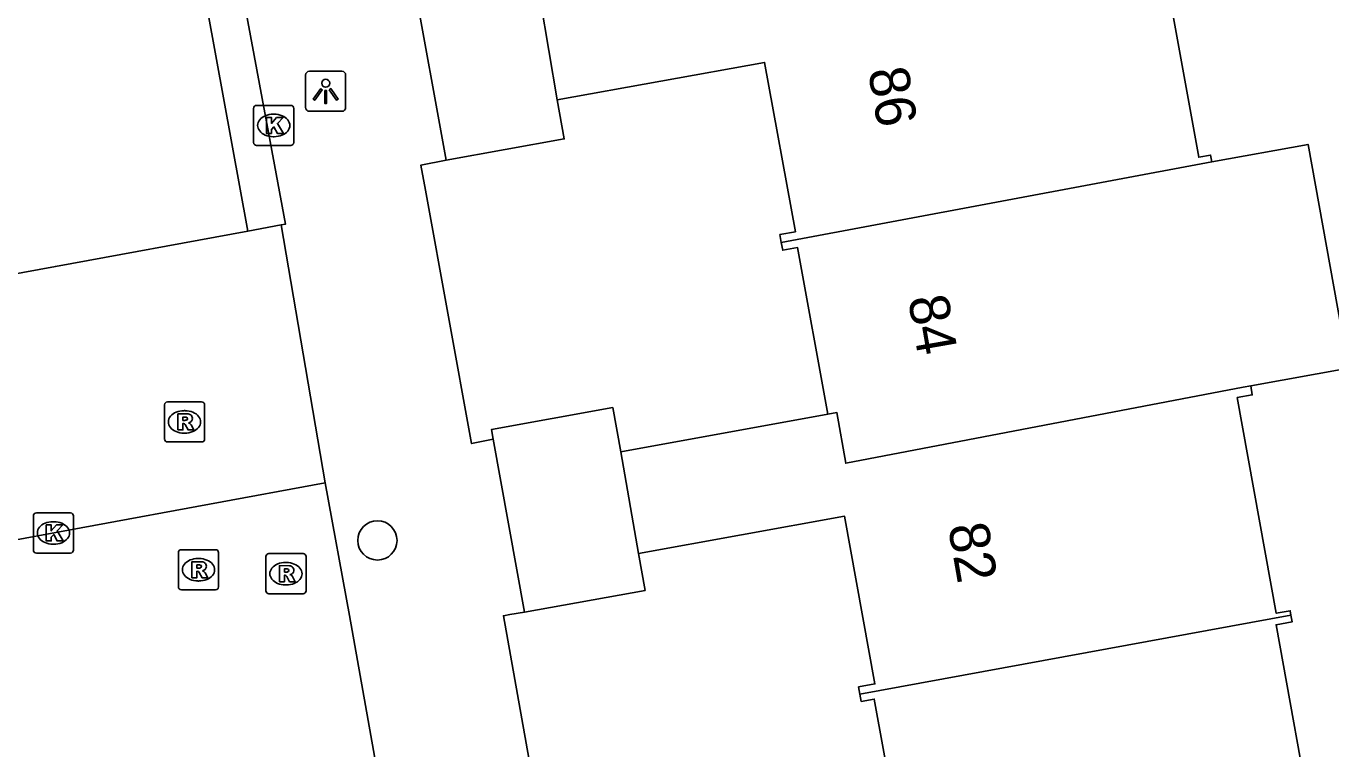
# Model space of a CAD drawing. Extents: x 157793 to 159380, y 380882 to 382313.
# Drawn here: x 158494.9 to 158527.41, y 381452.13 to 381470.13 of the extents above; entities that cross this region are included whole.
import ezdxf

# ---------------------------------------------------------------- set-up
doc = ezdxf.new("R2010")
doc.units = 0
for name, color, linetype in [('IMGEO_Boom', 7, 'Continuous'), ('IMGEO_Groenvoorziening', 7, 'Continuous'), ('IMGEO_Kolk', 7, 'Continuous'), ('IMGEO_Lichtpunt', 7, 'Continuous'), ('IMGEO_Pand', 7, 'Continuous'), ('IMGEO_Pand_nummerreeks', 7, 'Continuous'), ('IMGEO_Parkeervlak_open', 7, 'Continuous'), ('IMGEO_Rijbaan_lokaal_open', 7, 'Continuous'), ('IMGEO_Rioolput', 7, 'Continuous'), ('IMGEO_Voetpad_open', 7, 'Continuous')]:
    doc.layers.add(name, color=color, linetype=linetype)

msp = doc.modelspace()

# ---------------------------------------------------------------- linework, layer by layer
at = {"layer": 'IMGEO_Boom'}
msp.add_circle((158503.651, 381457.323), 0.489, dxfattribs=at)
at = {"layer": 'IMGEO_Groenvoorziening'}
msp.add_lwpolyline([(158500.423, 381465.027), (158498.033, 381478.134)], dxfattribs=at)
at = {"layer": 'IMGEO_Kolk'}
for p, q in [((158500.642, 381468.159), (158501.494, 381468.159)), ((158500.567, 381467.233), (158500.567, 381468.085)), ((158501.055, 381467.939), (158501.08, 381467.939)), ((158501.568, 381468.085), (158501.568, 381467.233)), ((158501.494, 381467.159), (158500.642, 381467.159)), ((158501.078, 381467.379), (158501.053, 381467.379)), ((158495.08, 381457.083), (158495.08, 381457.935)), ((158495.155, 381458.009), (158496.007, 381458.009)), ((158495.568, 381457.789), (158495.593, 381457.789)), ((158496.081, 381457.935), (158496.081, 381457.083)), ((158495.591, 381457.229), (158495.566, 381457.229)), ((158496.007, 381457.009), (158495.155, 381457.009))]:
    msp.add_line(p, q, dxfattribs=at)
for points in [[(158500.642, 381468.159), (158501.494, 381468.159)], [(158500.567, 381467.233), (158500.567, 381468.085)], [(158500.888, 381467.859), (158501.011, 381467.859), (158501.011, 381467.708), (158501.141, 381467.859), (158501.305, 381467.859), (158501.159, 381467.708), (158501.312, 381467.459), (158501.16, 381467.459), (158501.075, 381467.623), (158501.011, 381467.556), (158501.011, 381467.459), (158500.888, 381467.459), (158500.888, 381467.859)], [(158501.568, 381468.085), (158501.568, 381467.233)], [(158501.494, 381467.159), (158500.642, 381467.159)], [(158495.08, 381457.083), (158495.08, 381457.935)], [(158495.155, 381458.009), (158496.007, 381458.009)], [(158496.081, 381457.935), (158496.081, 381457.083)], [(158495.401, 381457.709), (158495.524, 381457.709), (158495.524, 381457.558), (158495.654, 381457.709), (158495.818, 381457.709), (158495.672, 381457.558), (158495.825, 381457.309), (158495.673, 381457.309), (158495.588, 381457.473), (158495.524, 381457.406), (158495.524, 381457.309), (158495.401, 381457.309), (158495.401, 381457.709)], [(158496.007, 381457.009), (158495.155, 381457.009)]]:
    msp.add_lwpolyline(points, dxfattribs=at)
for centre, start, end in [((158500.644, 381468.083), 91.552, 178.448), ((158500.644, 381468.083), 91.552, 178.448), ((158501.492, 381468.083), 1.552, 88.448), ((158501.492, 381468.083), 1.552, 88.448), ((158500.644, 381467.235), 181.552, 268.448), ((158500.644, 381467.235), 181.552, 268.448), ((158501.492, 381467.235), 271.552, 358.448), ((158501.492, 381467.235), 271.552, 358.448), ((158495.157, 381457.933), 91.552, 178.448), ((158495.157, 381457.933), 91.552, 178.448), ((158496.005, 381457.933), 1.552, 88.448), ((158496.005, 381457.933), 1.552, 88.448), ((158495.157, 381457.085), 181.552, 268.448), ((158495.157, 381457.085), 181.552, 268.448), ((158496.005, 381457.085), 271.552, 358.448), ((158496.005, 381457.085), 271.552, 358.448)]:
    msp.add_arc(centre, 0.0765, start, end, dxfattribs=at)
for centre, major_axis, ratio, start_param, end_param in [((158501.054, 381467.659), (-0.387, 0.002), 0.722429, 4.712389, 7.853982), ((158501.079, 381467.659), (-0.39, 0.002), 0.717154, 1.570796, 4.712389), ((158495.567, 381457.509), (-0.387, 0.002), 0.722429, 4.712389, 7.853982), ((158495.592, 381457.509), (-0.39, 0.002), 0.717154, 1.570796, 4.712389)]:
    msp.add_ellipse(centre, major_axis=major_axis, ratio=ratio, start_param=start_param, end_param=end_param, dxfattribs=at)
at = {"layer": 'IMGEO_Lichtpunt'}
for p, q in [((158501.864, 381468.913), (158501.864, 381468.106)), ((158501.864, 381468.913), (158501.864, 381468.106)), ((158502.766, 381469.008), (158501.958, 381469.008)), ((158502.766, 381469.008), (158501.958, 381469.008)), ((158502.86, 381468.106), (158502.86, 381468.913)), ((158502.86, 381468.106), (158502.86, 381468.913)), ((158501.958, 381468.012), (158502.766, 381468.012)), ((158501.958, 381468.012), (158502.766, 381468.012))]:
    msp.add_line(p, q, dxfattribs=at)
for points in [[(158502.238, 381468.577), (158502.277, 381468.549), (158502.089, 381468.287), (158502.051, 381468.314), (158502.238, 381468.577)], [(158502.34, 381468.529), (158502.387, 381468.529), (158502.387, 381468.207), (158502.34, 381468.207), (158502.34, 381468.529)], [(158502.45, 381468.549), (158502.488, 381468.576), (158502.675, 381468.314), (158502.636, 381468.286), (158502.45, 381468.549)]]:
    msp.add_lwpolyline(points, dxfattribs=at)
msp.add_circle((158502.363, 381468.711), 0.0994, dxfattribs=at)
for centre, start, end in [((158501.958, 381468.913), 90, 180), ((158501.958, 381468.913), 90, 180), ((158502.766, 381468.913), 0, 90), ((158502.766, 381468.913), 0, 90), ((158501.958, 381468.106), 180, 270), ((158501.958, 381468.106), 180, 270), ((158502.766, 381468.106), 270, 0), ((158502.766, 381468.106), 270, 360)]:
    msp.add_arc(centre, 0.0946, start, end, dxfattribs=at)
at = {"layer": 'IMGEO_Pand'}
for points in [[(158523.414, 381472.386), (158523.443, 381472.227), (158523.151, 381472.174), (158524.113, 381466.866), (158524.409, 381466.92), (158524.44, 381466.75)], [(158505.365, 381466.791), (158504.544, 381471.321)], [(158507.713, 381470.757), (158508.131, 381468.294)], [(158508.131, 381468.294), (158513.299, 381469.231), (158514.064, 381465.012), (158513.678, 381464.942), (158513.713, 381464.746)], [(158505.365, 381466.791), (158508.307, 381467.324), (158508.131, 381468.294)], [(158525.408, 381461.174), (158527.848, 381461.616), (158526.839, 381467.185), (158524.44, 381466.75)], [(158524.44, 381466.75), (158513.713, 381464.746)], [(158513.713, 381464.746), (158513.748, 381464.551), (158514.12, 381464.618), (158514.873, 381460.464)], [(158514.873, 381460.464), (158515.098, 381460.505), (158515.318, 381459.246), (158525.219, 381461.139), (158525.408, 381461.174)], [(158525.408, 381461.174), (158525.449, 381460.947), (158525.073, 381460.879), (158526.046, 381455.51), (158526.392, 381455.572), (158526.412, 381455.461)], [(158509.716, 381459.529), (158509.516, 381460.631), (158506.491, 381460.082), (158506.534, 381459.847)], [(158514.873, 381460.464), (158509.716, 381459.529)], [(158507.316, 381455.534), (158506.534, 381459.847)], [(158509.716, 381459.529), (158510.156, 381456.994)], [(158510.156, 381456.994), (158515.291, 381457.925), (158516.047, 381453.749), (158515.638, 381453.675), (158515.671, 381453.491)], [(158507.316, 381455.534), (158510.322, 381456.079), (158510.156, 381456.994)], [(158515.671, 381453.491), (158526.412, 381455.461)], [(158526.412, 381455.461), (158526.442, 381455.297), (158526.039, 381455.224), (158526.999, 381449.926)], [(158515.671, 381453.491), (158515.704, 381453.311), (158516.029, 381453.37), (158516.781, 381449.222)]]:
    msp.add_lwpolyline(points, dxfattribs=at)
at = {"layer": 'IMGEO_Parkeervlak_open'}
for points in [[(158484.862, 381462.169), (158495.629, 381464.147), (158500.423, 381465.027)], [(158501.255, 381465.18), (158500.423, 381465.027)]]:
    msp.add_lwpolyline(points, dxfattribs=at)
at = {"layer": 'IMGEO_Rijbaan_lokaal_open'}
for points in [[(158485.055, 381455.573), (158502.349, 381458.754)], [(158502.349, 381458.754), (158502.957, 381455.45), (158504.524, 381446.625), (158504.944, 381444.262), (158505.837, 381439.237), (158508.875, 381422.23)]]:
    msp.add_lwpolyline(points, dxfattribs=at)
at = {"layer": 'IMGEO_Rioolput'}
for p, q in [((158498.345, 381459.849), (158498.345, 381460.701)), ((158498.42, 381460.775), (158499.272, 381460.775)), ((158499.346, 381460.701), (158499.346, 381459.849)), ((158498.833, 381460.555), (158498.858, 381460.555)), ((158498.856, 381459.995), (158498.831, 381459.995)), ((158499.272, 381459.775), (158498.42, 381459.775)), ((158498.768, 381457.092), (158499.62, 381457.092)), ((158498.693, 381456.166), (158498.693, 381457.018)), ((158499.181, 381456.872), (158499.206, 381456.872)), ((158499.694, 381457.018), (158499.694, 381456.166)), ((158500.872, 381456.068), (158500.872, 381456.92)), ((158500.947, 381456.994), (158501.799, 381456.994)), ((158501.36, 381456.774), (158501.385, 381456.774)), ((158501.873, 381456.92), (158501.873, 381456.068)), ((158499.204, 381456.312), (158499.179, 381456.312)), ((158501.383, 381456.214), (158501.358, 381456.214)), ((158499.62, 381456.092), (158498.768, 381456.092)), ((158501.799, 381455.994), (158500.947, 381455.994))]:
    msp.add_line(p, q, dxfattribs=at)
for points in [[(158498.345, 381459.849), (158498.345, 381460.701)], [(158498.42, 381460.775), (158499.272, 381460.775)], [(158499.346, 381460.701), (158499.346, 381459.849)], [(158498.934, 381460.473), (158498.682, 381460.475), (158498.682, 381460.075)], [(158498.86, 381460.394), (158498.806, 381460.394), (158498.806, 381460.313)], [(158498.682, 381460.075), (158498.806, 381460.075), (158498.806, 381460.237), (158498.817, 381460.237)], [(158498.806, 381460.313), (158498.858, 381460.313)], [(158498.864, 381460.208), (158498.935, 381460.075), (158499.075, 381460.075), (158499.01, 381460.201)], [(158499.272, 381459.775), (158498.42, 381459.775)], [(158498.768, 381457.092), (158499.62, 381457.092)], [(158498.693, 381456.166), (158498.693, 381457.018)], [(158499.282, 381456.79), (158499.03, 381456.792), (158499.03, 381456.392)], [(158499.694, 381457.018), (158499.694, 381456.166)], [(158500.872, 381456.068), (158500.872, 381456.92)], [(158500.947, 381456.994), (158501.799, 381456.994)], [(158501.873, 381456.92), (158501.873, 381456.068)], [(158499.03, 381456.392), (158499.154, 381456.392), (158499.154, 381456.554), (158499.165, 381456.554)], [(158499.208, 381456.711), (158499.154, 381456.711), (158499.154, 381456.63)], [(158499.154, 381456.63), (158499.206, 381456.63)], [(158499.212, 381456.525), (158499.283, 381456.392), (158499.423, 381456.392), (158499.358, 381456.518)], [(158501.461, 381456.692), (158501.209, 381456.694), (158501.209, 381456.294)], [(158501.209, 381456.294), (158501.333, 381456.294), (158501.333, 381456.456), (158501.344, 381456.456)], [(158501.387, 381456.613), (158501.333, 381456.613), (158501.333, 381456.532)], [(158501.333, 381456.532), (158501.385, 381456.532)], [(158501.391, 381456.427), (158501.462, 381456.294), (158501.602, 381456.294), (158501.537, 381456.42)], [(158499.62, 381456.092), (158498.768, 381456.092)], [(158501.799, 381455.994), (158500.947, 381455.994)]]:
    msp.add_lwpolyline(points, dxfattribs=at)
for centre, radius, start, end in [((158498.422, 381460.699), 0.0765, 91.552, 178.448), ((158498.422, 381460.699), 0.0765, 91.552, 178.448), ((158499.27, 381460.699), 0.0765, 1.552, 88.448), ((158499.27, 381460.699), 0.0765, 1.552, 88.448), ((158498.866, 381460.298), 0.0964, 77.0061, 93.1865), ((158498.88, 381460.355), 0.0378, 276.6634, 79.6772), ((158498.933, 381460.363), 0.109, 350.3612, 89.416), ((158498.931, 381460.363), 0.112, 277.5842, 350.9817), ((158498.816, 381460.184), 0.0533, 26.0293, 88.6989), ((158498.842, 381460.502), 0.19, 274.7715, 282.9687), ((158498.915, 381460.148), 0.108, 29.5134, 73.7905), ((158498.422, 381459.851), 0.0765, 181.552, 268.448), ((158498.422, 381459.851), 0.0765, 181.552, 268.448), ((158499.27, 381459.851), 0.0765, 271.552, 358.448), ((158499.27, 381459.851), 0.0765, 271.552, 358.448), ((158498.77, 381457.016), 0.0765, 91.552, 178.448), ((158498.77, 381457.016), 0.0765, 91.552, 178.448), ((158499.618, 381457.016), 0.0765, 1.552, 88.448), ((158499.618, 381457.016), 0.0765, 1.552, 88.448), ((158499.281, 381456.68), 0.109, 350.3612, 89.416), ((158500.949, 381456.918), 0.0765, 91.552, 178.448), ((158500.949, 381456.918), 0.0765, 91.552, 178.448), ((158501.797, 381456.918), 0.0765, 1.552, 88.448), ((158501.797, 381456.918), 0.0765, 1.552, 88.448), ((158499.164, 381456.501), 0.0533, 26.0293, 88.6989), ((158499.19, 381456.819), 0.19, 274.7715, 282.9687), ((158499.214, 381456.615), 0.0964, 77.0061, 93.1865), ((158499.228, 381456.672), 0.0378, 276.6634, 79.6772), ((158499.279, 381456.68), 0.112, 277.5842, 350.9817), ((158499.263, 381456.465), 0.108, 29.5134, 73.7905), ((158501.343, 381456.403), 0.0533, 26.0293, 88.6989), ((158501.369, 381456.721), 0.19, 274.7715, 282.9687), ((158501.393, 381456.517), 0.0964, 77.0061, 93.1865), ((158501.407, 381456.574), 0.0378, 276.6634, 79.6772), ((158501.46, 381456.582), 0.109, 350.3612, 89.416), ((158501.458, 381456.582), 0.112, 277.5842, 350.9817), ((158501.442, 381456.367), 0.108, 29.5134, 73.7905), ((158498.77, 381456.168), 0.0765, 181.552, 268.448), ((158498.77, 381456.168), 0.0765, 181.552, 268.448), ((158499.618, 381456.168), 0.0765, 271.552, 358.448), ((158499.618, 381456.168), 0.0765, 271.552, 358.448), ((158500.949, 381456.07), 0.0765, 181.552, 268.448), ((158500.949, 381456.07), 0.0765, 181.552, 268.448), ((158501.797, 381456.07), 0.0765, 271.552, 358.448), ((158501.797, 381456.07), 0.0765, 271.552, 358.448)]:
    msp.add_arc(centre, radius, start, end, dxfattribs=at)
for centre, major_axis, ratio, start_param, end_param in [((158498.832, 381460.275), (-0.387, 0.002), 0.722429, 4.712389, 7.853982), ((158498.857, 381460.275), (-0.39, 0.002), 0.717154, 1.570796, 4.712389), ((158499.18, 381456.592), (-0.387, 0.002), 0.722429, 4.712389, 7.853982), ((158499.205, 381456.592), (-0.39, 0.002), 0.717154, 1.570796, 4.712389), ((158501.359, 381456.494), (-0.387, 0.002), 0.722429, 4.712389, 7.853982), ((158501.384, 381456.494), (-0.39, 0.002), 0.717154, 1.570796, 4.712389)]:
    msp.add_ellipse(centre, major_axis=major_axis, ratio=ratio, start_param=start_param, end_param=end_param, dxfattribs=at)
at = {"layer": 'IMGEO_Voetpad_open'}
for points in [[(158499.416, 381478.899), (158500.308, 381479.044), (158500.783, 381476.39), (158499.33, 381476.145), (158500.936, 381467.487), (158501.361, 381465.197), (158501.255, 381465.18)], [(158506.534, 381459.847), (158505.997, 381459.733), (158504.849, 381466.05), (158504.736, 381466.67), (158505.365, 381466.791)], [(158501.255, 381465.18), (158502.349, 381458.754)], [(158508.515, 381448.804), (158507.991, 381448.726), (158506.792, 381455.445), (158506.95, 381455.475), (158507.316, 381455.534)]]:
    msp.add_lwpolyline(points, dxfattribs=at)

# ---------------------------------------------------------------- texts
at = {"layer": 'IMGEO_Pand_nummerreeks'}
for s, rotation, p in [('86', 279.9547, (158515.87, 381469.031)), ('84', 279.9521, (158516.866, 381463.355)), ('82', 279.9547, (158517.863, 381457.681))]:
    msp.add_text(s, height=1, rotation=rotation, dxfattribs=at).set_placement(p)

doc.saveas('drawing.dxf')
